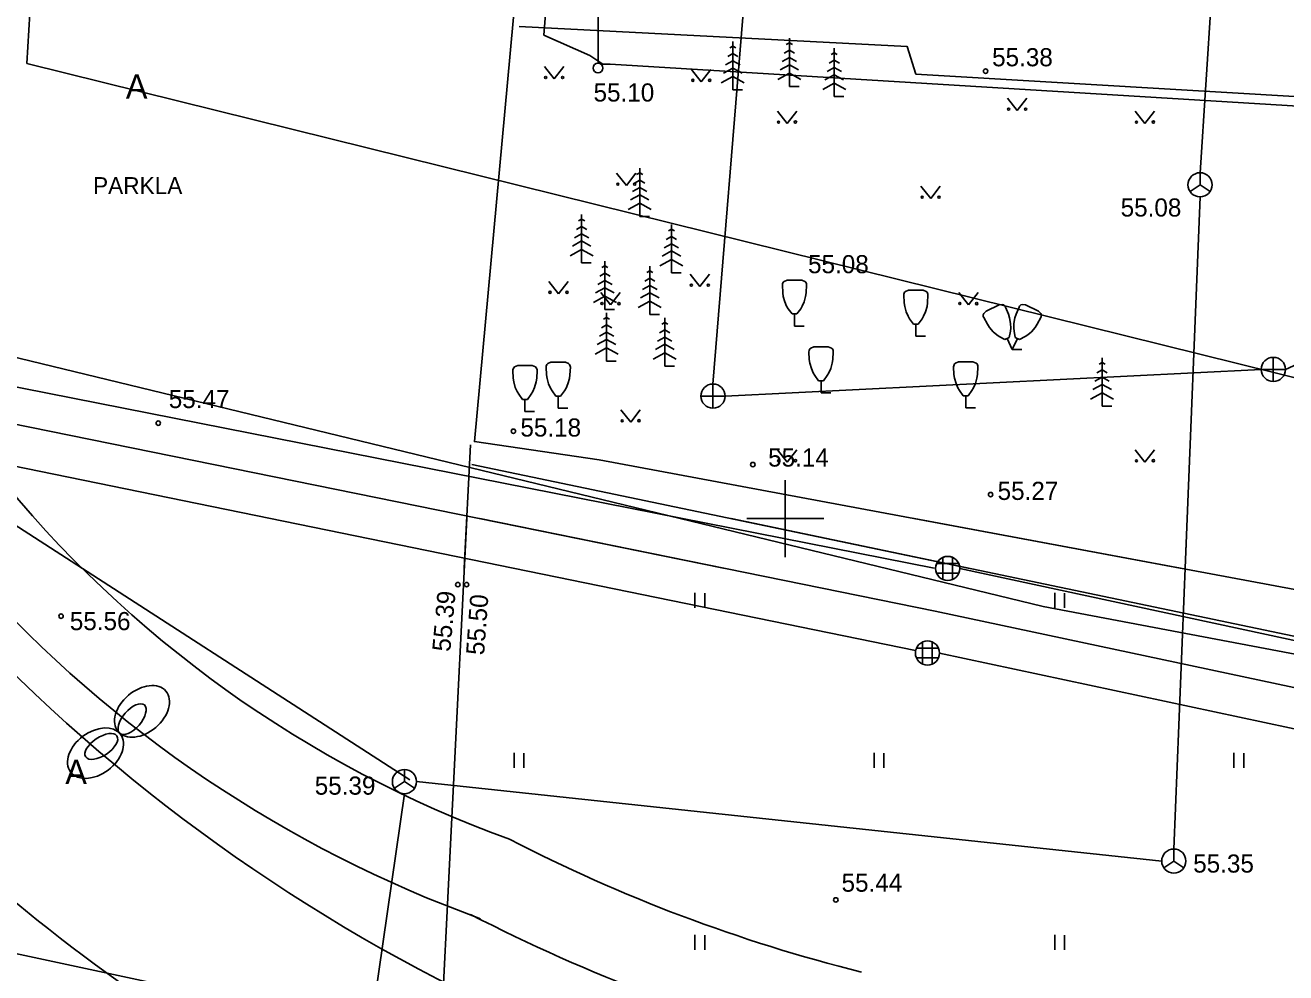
# Model space of a CAD drawing. Extents: x 9156 to 9809, y 2728 to 4000.
# Drawn here: x 9518.6 to 9570.7, y 3731.2 to 3770.4 of the extents above; entities that cross this region are included whole.
import ezdxf

# ---------------------------------------------------------------- set-up
doc = ezdxf.new("R2010")
doc.units = 0
for name, color, linetype in [('Level 1', 7, 'Continuous'), ('Level 15', 7, 'Continuous'), ('Level 17', 7, 'Continuous'), ('Level 18', 7, 'Continuous'), ('Level 54', 7, 'Continuous'), ('Level 56', 7, 'Continuous'), ('Level 58', 7, 'Continuous'), ('Level 7', 7, 'Continuous'), ('Level 8', 7, 'Continuous')]:
    doc.layers.add(name, color=color, linetype=linetype)

# ---------------------------------------------------------------- blocks, each defined once
blk = doc.blocks.new('KKOL')
at = {"layer": 'Level 58'}
for p, q in [((0, 1.59349), (0, -1.5935)), ((-1.5935, 0), (1.59349, 0))]:
    blk.add_line(p, q, dxfattribs=at)

msp = doc.modelspace()

# ---------------------------------------------------------------- linework, layer by layer
at = {"layer": 'Level 1'}
for p, q in [((9528.25, 3921.24), (9518.632, 3768.823)), ((9528.25, 3921.24), (9518.632, 3768.823)), ((9518.632, 3768.823), (9760.318, 3708.94)), ((9518.632, 3768.823), (9760.318, 3708.94))]:
    msp.add_line(p, q, dxfattribs=at)
at = {"layer": 'Level 15'}
msp.add_line((9534.475, 3739.199), (9517.863, 3749.925), dxfattribs=at)
at = {"layer": 'Level 17'}
for centre, radius, start, end in [((9555.204, 3782.468), 48.652, 218.727, 250.0369), ((9555.204, 3782.468), 52.152, 222.0267, 250.0369), ((9569.407, 3796.345), 67.1, 242.66246, 255.98147), ((9569.407, 3796.345), 70.6, 242.66246, 255.98147)]:
    msp.add_arc(centre, radius, start, end, dxfattribs=at)
at = {"layer": 'Level 18'}
for radius, start, end in [(73.6, 211.35255, 255.98147), (80.6, 216.97599, 244.83371)]:
    msp.add_arc((9569.407, 3796.345), radius, start, end, dxfattribs=at)
at = {"layer": 'Level 54'}
for p, q in [((9549.178, 3782.251), (9547.01, 3755.569)), ((9567.152, 3764.31), (9568.256, 3781.51)), ((9540.014, 3769.994), (9540.432, 3775.603)), ((9542.258, 3771.339), (9542.258, 3768.839)), ((9541.923, 3769.159), (9540.014, 3769.994)), ((9550.168, 3767.879), (9550.168, 3769.879)), ((9547.831, 3769.541), (9547.705, 3769.471)), ((9547.831, 3767.741), (9547.831, 3769.741)), ((9547.831, 3769.541), (9547.957, 3769.471)), ((9550.168, 3769.379), (9549.957, 3769.261)), ((9550.168, 3769.679), (9550.043, 3769.609)), ((9550.168, 3769.679), (9550.294, 3769.609)), ((9550.168, 3769.379), (9550.38, 3769.261)), ((9552.025, 3767.465), (9552.025, 3769.465)), ((9542.46, 3768.801), (9541.923, 3769.159)), ((9547.831, 3768.941), (9547.533, 3768.775)), ((9547.831, 3769.241), (9547.619, 3769.123)), ((9547.831, 3769.241), (9548.043, 3769.123)), ((9547.831, 3768.941), (9548.129, 3768.775)), ((9550.168, 3769.079), (9549.871, 3768.913)), ((9550.168, 3769.079), (9550.466, 3768.913)), ((9552.025, 3768.965), (9551.813, 3768.847)), ((9552.025, 3769.265), (9551.899, 3769.195)), ((9552.025, 3769.265), (9552.151, 3769.195)), ((9552.025, 3768.965), (9552.237, 3768.847)), ((9540.042, 3768.7), (9540.445, 3768.195)), ((9540.445, 3768.195), (9540.842, 3768.7)), ((9542.758, 3768.801), (9542.46, 3768.801)), ((9578.008, 3766.653), (9542.758, 3768.801)), ((9546.125, 3768.581), (9546.528, 3768.076)), ((9546.528, 3768.076), (9546.925, 3768.581)), ((9547.831, 3768.641), (9547.447, 3768.427)), ((9547.831, 3768.641), (9548.215, 3768.427)), ((9550.168, 3768.429), (9549.693, 3768.165)), ((9550.168, 3768.779), (9549.785, 3768.565)), ((9550.168, 3768.779), (9550.552, 3768.565)), ((9550.168, 3768.429), (9550.644, 3768.165)), ((9552.025, 3768.365), (9551.641, 3768.152)), ((9552.025, 3768.665), (9551.727, 3768.499)), ((9552.025, 3768.665), (9552.323, 3768.499)), ((9552.025, 3768.365), (9552.409, 3768.152)), ((9547.831, 3768.291), (9547.355, 3768.027)), ((9547.831, 3768.291), (9548.306, 3768.027)), ((9550.568, 3767.879), (9550.168, 3767.879)), ((9552.025, 3768.015), (9551.55, 3767.751)), ((9552.025, 3768.015), (9552.5, 3767.751)), ((9548.231, 3767.741), (9547.831, 3767.741)), ((9552.425, 3767.465), (9552.025, 3767.465)), ((9559.187, 3767.388), (9559.59, 3766.883)), ((9559.59, 3766.883), (9559.987, 3767.388)), ((9549.672, 3766.855), (9550.072, 3766.351)), ((9550.072, 3766.351), (9550.472, 3766.855)), ((9564.47, 3766.855), (9564.871, 3766.351)), ((9564.871, 3766.351), (9565.27, 3766.855)), ((9543.024, 3764.285), (9543.427, 3763.78)), ((9543.427, 3763.78), (9543.824, 3764.285)), ((9543.98, 3764.3), (9543.854, 3764.23)), ((9543.98, 3762.5), (9543.98, 3764.5)), ((9543.98, 3764.3), (9544.106, 3764.23)), ((9567.152, 3764.31), (9567.152, 3763.81)), ((9570.681, 3756.173), (9588.392, 3764.301)), ((9543.98, 3763.7), (9543.682, 3763.534)), ((9543.98, 3764), (9543.768, 3763.882)), ((9543.98, 3764), (9544.192, 3763.882)), ((9543.98, 3763.7), (9544.278, 3763.534)), ((9555.609, 3763.748), (9556.012, 3763.243)), ((9556.012, 3763.243), (9556.409, 3763.748)), ((9567.152, 3763.81), (9566.736, 3763.533)), ((9567.152, 3763.81), (9567.568, 3763.533)), ((9543.98, 3763.4), (9543.596, 3763.187)), ((9543.98, 3763.4), (9544.364, 3763.187)), ((9567.152, 3763.31), (9566.533, 3747.952)), ((9541.578, 3760.586), (9541.578, 3762.586)), ((9543.98, 3763.05), (9543.505, 3762.786)), ((9543.98, 3763.05), (9544.456, 3762.786)), ((9541.578, 3762.086), (9541.366, 3761.968)), ((9541.578, 3762.386), (9541.452, 3762.316)), ((9541.578, 3762.386), (9541.704, 3762.316)), ((9541.578, 3762.086), (9541.79, 3761.968)), ((9544.38, 3762.5), (9543.98, 3762.5)), ((9545.291, 3760.172), (9545.291, 3762.172)), ((9541.578, 3761.786), (9541.28, 3761.62)), ((9541.578, 3761.786), (9541.876, 3761.62)), ((9545.291, 3761.672), (9545.079, 3761.554)), ((9545.291, 3761.972), (9545.165, 3761.902)), ((9545.291, 3761.972), (9545.417, 3761.902)), ((9545.291, 3761.672), (9545.503, 3761.554)), ((9541.578, 3761.136), (9541.103, 3760.872)), ((9541.578, 3761.486), (9541.194, 3761.273)), ((9541.578, 3761.486), (9541.962, 3761.273)), ((9541.578, 3761.136), (9542.054, 3760.872)), ((9545.291, 3761.072), (9544.907, 3760.859)), ((9545.291, 3761.372), (9544.993, 3761.207)), ((9545.291, 3761.372), (9545.589, 3761.207)), ((9545.291, 3761.072), (9545.675, 3760.859)), ((9541.978, 3760.586), (9541.578, 3760.586)), ((9542.541, 3758.655), (9542.541, 3760.655)), ((9545.291, 3760.722), (9544.816, 3760.458)), ((9545.291, 3760.722), (9545.767, 3760.458)), ((9542.541, 3760.155), (9542.329, 3760.037)), ((9542.541, 3760.455), (9542.415, 3760.385)), ((9542.541, 3760.455), (9542.667, 3760.385)), ((9542.541, 3760.155), (9542.753, 3760.037)), ((9544.397, 3760.248), (9544.271, 3760.178)), ((9544.397, 3758.448), (9544.397, 3760.448)), ((9544.397, 3760.248), (9544.523, 3760.178)), ((9545.691, 3760.172), (9545.291, 3760.172)), ((9546.066, 3760.109), (9546.469, 3759.604)), ((9546.469, 3759.604), (9546.866, 3760.109)), ((9540.221, 3759.811), (9540.624, 3759.305)), ((9540.624, 3759.305), (9541.021, 3759.811)), ((9542.541, 3759.555), (9542.157, 3759.342)), ((9542.541, 3759.855), (9542.243, 3759.69)), ((9542.541, 3759.855), (9542.839, 3759.69)), ((9542.541, 3759.555), (9542.925, 3759.342)), ((9544.397, 3759.648), (9544.099, 3759.483)), ((9544.397, 3759.948), (9544.185, 3759.83)), ((9544.397, 3759.948), (9544.609, 3759.83)), ((9544.397, 3759.648), (9544.695, 3759.483)), ((9550.079, 3759.866), (9550.679, 3759.866)), ((9555.099, 3759.452), (9555.699, 3759.452)), ((9542.541, 3759.205), (9542.066, 3758.941)), ((9542.372, 3759.349), (9542.772, 3758.845)), ((9542.541, 3759.205), (9543.016, 3758.941)), ((9542.772, 3758.845), (9543.172, 3759.349)), ((9544.397, 3758.998), (9543.922, 3758.734)), ((9544.397, 3759.348), (9544.013, 3759.135)), ((9544.397, 3759.348), (9544.781, 3759.135)), ((9544.397, 3758.998), (9544.873, 3758.734)), ((9557.17, 3759.349), (9557.571, 3758.845)), ((9557.571, 3758.845), (9557.97, 3759.349)), ((9542.941, 3758.655), (9542.541, 3758.655)), ((9542.61, 3756.517), (9542.61, 3758.517)), ((9544.797, 3758.448), (9544.397, 3758.448)), ((9550.279, 3758.466), (9550.479, 3758.466)), ((9550.379, 3757.966), (9550.379, 3758.466)), ((9558.842, 3758.845), (9558.3, 3758.587)), ((9559.931, 3758.845), (9560.473, 3758.587)), ((9542.61, 3758.017), (9542.398, 3757.9)), ((9542.61, 3758.317), (9542.484, 3758.247)), ((9542.61, 3758.317), (9542.736, 3758.247)), ((9542.61, 3758.017), (9542.822, 3757.9)), ((9545.016, 3758.111), (9544.89, 3758.041)), ((9545.016, 3756.311), (9545.016, 3758.311)), ((9545.016, 3758.111), (9545.142, 3758.041)), ((9550.379, 3757.966), (9550.779, 3757.966)), ((9555.299, 3758.052), (9555.499, 3758.052)), ((9555.399, 3757.552), (9555.399, 3758.052)), ((9542.61, 3757.417), (9542.226, 3757.204)), ((9542.61, 3757.717), (9542.312, 3757.552)), ((9542.61, 3757.717), (9542.908, 3757.552)), ((9542.61, 3757.417), (9542.994, 3757.204)), ((9545.016, 3757.511), (9544.718, 3757.345)), ((9545.016, 3757.811), (9544.804, 3757.693)), ((9545.016, 3757.811), (9545.228, 3757.693)), ((9545.016, 3757.511), (9545.314, 3757.345)), ((9555.399, 3757.552), (9555.799, 3757.552)), ((9559.262, 3757.495), (9559.082, 3757.409)), ((9559.386, 3757), (9559.172, 3757.452)), ((9559.386, 3757), (9559.601, 3757.452)), ((9559.511, 3757.495), (9559.691, 3757.409)), ((9542.61, 3757.067), (9542.134, 3756.803)), ((9542.61, 3757.067), (9543.085, 3756.803)), ((9545.016, 3756.861), (9544.541, 3756.596)), ((9545.016, 3757.211), (9544.632, 3756.997)), ((9545.016, 3757.211), (9545.4, 3756.997)), ((9545.016, 3756.861), (9545.491, 3756.596)), ((9551.179, 3757.107), (9551.779, 3757.107)), ((9559.386, 3757), (9559.786, 3757)), ((9538.936, 3756.332), (9539.536, 3756.332)), ((9540.311, 3756.47), (9540.911, 3756.47)), ((9543.01, 3756.517), (9542.61, 3756.517)), ((9545.416, 3756.311), (9545.016, 3756.311)), ((9557.161, 3756.487), (9557.761, 3756.487)), ((9563.099, 3756.456), (9562.973, 3756.386)), ((9563.099, 3754.656), (9563.099, 3756.656)), ((9563.099, 3756.456), (9563.225, 3756.386)), ((9570.181, 3756.173), (9570.181, 3756.673)), ((9514.953, 3756.084), (9556.15, 3747.952)), ((9547.51, 3755.069), (9569.681, 3756.173)), ((9563.099, 3755.856), (9562.801, 3755.69)), ((9563.099, 3756.156), (9562.887, 3756.038)), ((9563.099, 3756.156), (9563.311, 3756.038)), ((9563.099, 3755.856), (9563.397, 3755.69)), ((9570.181, 3756.173), (9569.681, 3756.173)), ((9570.181, 3756.173), (9570.681, 3756.173)), ((9570.181, 3756.173), (9570.181, 3755.673)), ((9547.01, 3755.069), (9547.01, 3755.569)), ((9551.379, 3755.707), (9551.579, 3755.707)), ((9551.479, 3755.207), (9551.479, 3755.707)), ((9563.099, 3755.556), (9562.715, 3755.342)), ((9563.099, 3755.556), (9563.483, 3755.342)), ((9539.136, 3754.932), (9539.336, 3754.932)), ((9539.236, 3754.432), (9539.236, 3754.932)), ((9540.511, 3755.07), (9540.711, 3755.07)), ((9540.611, 3754.57), (9540.611, 3755.07)), ((9547.01, 3755.069), (9546.51, 3755.069)), ((9547.01, 3755.069), (9547.51, 3755.069)), ((9547.01, 3755.069), (9547.01, 3754.569)), ((9551.479, 3755.207), (9551.879, 3755.207)), ((9557.361, 3755.087), (9557.561, 3755.087)), ((9557.461, 3754.587), (9557.461, 3755.087)), ((9563.099, 3755.206), (9562.624, 3754.942)), ((9563.099, 3755.206), (9563.575, 3754.942)), ((9539.236, 3754.432), (9539.636, 3754.432)), ((9540.611, 3754.57), (9541.011, 3754.57)), ((9543.203, 3754.5), (9543.606, 3753.995)), ((9543.606, 3753.995), (9544.003, 3754.5)), ((9557.461, 3754.587), (9557.861, 3754.587)), ((9563.499, 3754.656), (9563.099, 3754.656)), ((9514.541, 3752.912), (9555.39, 3744.54)), ((9549.672, 3752.845), (9550.072, 3752.342)), ((9550.072, 3752.342), (9550.472, 3752.845)), ((9564.47, 3752.845), (9564.871, 3752.342)), ((9564.871, 3752.342), (9565.27, 3752.845)), ((9542.3, 3752.429), (9566.327, 3747.952)), ((9548.407, 3750), (9551.593, 3750)), ((9550, 3750), (9550, 3748.407)), ((9555.335, 3750), (9594.182, 3742.761)), ((9566.616, 3750), (9566.066, 3736.334)), ((9556.259, 3748.138), (9557.175, 3748.138)), ((9556.259, 3748.138), (9557.175, 3748.138)), ((9556.517, 3748.397), (9556.517, 3747.48)), ((9556.517, 3748.397), (9556.517, 3747.952)), ((9556.917, 3748.397), (9556.917, 3747.48)), ((9556.917, 3748.397), (9556.917, 3747.952)), ((9556.259, 3747.738), (9557.175, 3747.738)), ((9557.217, 3747.938), (9645.809, 3728.858)), ((9546.264, 3746.935), (9546.264, 3746.315)), ((9561.145, 3746.935), (9561.145, 3746.315)), ((9546.669, 3746.924), (9546.669, 3746.315)), ((9561.551, 3746.924), (9561.551, 3746.315)), ((9555.68, 3744.898), (9555.68, 3743.982)), ((9556.08, 3744.898), (9556.08, 3743.982)), ((9555.422, 3744.64), (9556.338, 3744.64)), ((9598.914, 3735.344), (9556.38, 3744.44)), ((9555.422, 3744.24), (9556.338, 3744.24)), ((9538.788, 3740.315), (9538.788, 3739.695)), ((9539.193, 3740.304), (9539.193, 3739.695)), ((9553.669, 3740.315), (9553.669, 3739.695)), ((9554.075, 3740.304), (9554.075, 3739.695)), ((9568.551, 3740.315), (9568.551, 3739.695)), ((9568.957, 3740.304), (9568.957, 3739.695)), ((9534.252, 3739.122), (9533.836, 3738.845)), ((9534.252, 3739.622), (9534.252, 3739.122)), ((9534.252, 3739.122), (9534.669, 3738.845)), ((9565.566, 3735.834), (9534.752, 3739.122)), ((9534.252, 3738.622), (9530.306, 3711.18)), ((9538.82, 3727.603), (9497.724, 3736.368)), ((9566.066, 3736.334), (9566.066, 3735.834)), ((9566.066, 3735.834), (9565.65, 3735.556)), ((9566.066, 3735.834), (9566.482, 3735.556)), ((9546.264, 3732.784), (9546.264, 3732.164)), ((9546.669, 3732.772), (9546.669, 3732.164)), ((9561.145, 3732.784), (9561.145, 3732.164)), ((9561.551, 3732.772), (9561.551, 3732.164))]:
    msp.add_line(p, q, dxfattribs=at)
for points in [[(9538.856, 3771.813), (9537.143, 3753.188), (9542.3, 3752.429)], [(9539.001, 3770.361), (9555.045, 3769.526), (9555.403, 3768.392), (9578.545, 3767.02)], [(9550.279, 3758.466), (9550.121, 3758.678), (9550.056, 3758.79), (9549.979, 3758.966), (9549.918, 3759.191), (9549.894, 3759.347), (9549.879, 3759.666), (9549.881, 3759.707), (9549.911, 3759.779), (9549.951, 3759.816), (9550.079, 3759.866)], [(9550.479, 3758.466), (9550.638, 3758.678), (9550.702, 3758.79), (9550.779, 3758.966), (9550.841, 3759.191), (9550.864, 3759.347), (9550.879, 3759.666), (9550.877, 3759.707), (9550.848, 3759.779), (9550.807, 3759.816), (9550.679, 3759.866)], [(9555.299, 3758.052), (9555.14, 3758.265), (9555.076, 3758.376), (9554.999, 3758.552), (9554.937, 3758.777), (9554.914, 3758.933), (9554.899, 3759.252), (9554.901, 3759.293), (9554.93, 3759.365), (9554.971, 3759.402), (9555.099, 3759.452)], [(9555.499, 3758.052), (9555.657, 3758.265), (9555.721, 3758.376), (9555.799, 3758.552), (9555.86, 3758.777), (9555.883, 3758.933), (9555.899, 3759.252), (9555.896, 3759.293), (9555.867, 3759.365), (9555.827, 3759.402), (9555.699, 3759.452)], [(9559.082, 3757.409), (9558.847, 3757.533), (9558.741, 3757.606), (9558.596, 3757.732), (9558.444, 3757.909), (9558.356, 3758.04), (9558.205, 3758.321), (9558.189, 3758.359), (9558.185, 3758.437), (9558.206, 3758.487), (9558.3, 3758.587)], [(9559.262, 3757.495), (9559.314, 3757.755), (9559.324, 3757.884), (9559.319, 3758.075), (9559.277, 3758.305), (9559.232, 3758.456), (9559.108, 3758.75), (9559.089, 3758.787), (9559.031, 3758.839), (9558.979, 3758.855), (9558.842, 3758.845)], [(9559.511, 3757.495), (9559.459, 3757.755), (9559.449, 3757.884), (9559.454, 3758.075), (9559.496, 3758.305), (9559.541, 3758.456), (9559.665, 3758.75), (9559.684, 3758.787), (9559.742, 3758.839), (9559.794, 3758.855), (9559.931, 3758.845)], [(9559.691, 3757.409), (9559.926, 3757.533), (9560.032, 3757.606), (9560.177, 3757.732), (9560.329, 3757.909), (9560.417, 3758.04), (9560.568, 3758.321), (9560.584, 3758.359), (9560.588, 3758.437), (9560.567, 3758.487), (9560.473, 3758.587)], [(9547.439, 3747.952), (9500.171, 3757.564)], [(9551.379, 3755.707), (9551.221, 3755.92), (9551.156, 3756.032), (9551.079, 3756.207), (9551.018, 3756.433), (9550.994, 3756.589), (9550.979, 3756.907), (9550.981, 3756.949), (9551.011, 3757.02), (9551.051, 3757.057), (9551.179, 3757.107)], [(9551.579, 3755.707), (9551.738, 3755.92), (9551.802, 3756.032), (9551.879, 3756.207), (9551.941, 3756.433), (9551.964, 3756.589), (9551.979, 3756.907), (9551.977, 3756.949), (9551.948, 3757.02), (9551.907, 3757.057), (9551.779, 3757.107)], [(9539.136, 3754.932), (9538.978, 3755.145), (9538.913, 3755.257), (9538.836, 3755.432), (9538.775, 3755.657), (9538.751, 3755.813), (9538.736, 3756.132), (9538.738, 3756.174), (9538.768, 3756.245), (9538.808, 3756.282), (9538.936, 3756.332)], [(9539.336, 3754.932), (9539.494, 3755.145), (9539.559, 3755.257), (9539.636, 3755.432), (9539.697, 3755.657), (9539.721, 3755.813), (9539.736, 3756.132), (9539.734, 3756.174), (9539.704, 3756.245), (9539.664, 3756.282), (9539.536, 3756.332)], [(9540.511, 3755.07), (9540.353, 3755.283), (9540.288, 3755.395), (9540.211, 3755.57), (9540.15, 3755.795), (9540.126, 3755.951), (9540.111, 3756.27), (9540.113, 3756.312), (9540.143, 3756.383), (9540.183, 3756.42), (9540.311, 3756.47)], [(9540.711, 3755.07), (9540.87, 3755.283), (9540.934, 3755.395), (9541.011, 3755.57), (9541.072, 3755.795), (9541.096, 3755.951), (9541.111, 3756.27), (9541.109, 3756.312), (9541.08, 3756.383), (9541.039, 3756.42), (9540.911, 3756.47)], [(9557.361, 3755.087), (9557.203, 3755.3), (9557.138, 3755.411), (9557.061, 3755.587), (9557, 3755.812), (9556.976, 3755.968), (9556.961, 3756.287), (9556.963, 3756.328), (9556.993, 3756.4), (9557.033, 3756.437), (9557.161, 3756.487)], [(9557.561, 3755.087), (9557.72, 3755.3), (9557.784, 3755.411), (9557.861, 3755.587), (9557.923, 3755.812), (9557.946, 3755.968), (9557.961, 3756.287), (9557.959, 3756.328), (9557.93, 3756.4), (9557.889, 3756.437), (9557.761, 3756.487)], [(9536.981, 3753.06), (9536.726, 3747.952)], [(9557.558, 3747.952), (9537.032, 3752.246)], [(9536.828, 3750), (9535.647, 3726.341), (9535.507, 3725.222), (9535.856, 3723.893), (9536.358, 3723.273), (9537.125, 3722.644), (9540.461, 3721.933), (9573.476, 3716.426), (9585.267, 3714.467)], [(9634.054, 3729.596), (9556.195, 3746.171), (9537.366, 3750)], [(9585.489, 3721.317), (9589.416, 3726.35), (9592.869, 3729.114), (9604.695, 3736.18), (9592.072, 3738.901), (9592.456, 3740.651), (9547.767, 3750)]]:
    msp.add_lwpolyline(points, dxfattribs=at)
for centre, radius in [((9542.258, 3768.639), 0.2), ((9558.283, 3768.512), 0.0909), ((9540.092, 3768.25), 0.0428), ((9540.792, 3768.25), 0.0452), ((9546.175, 3768.131), 0.0428), ((9546.875, 3768.131), 0.0452), ((9559.237, 3766.938), 0.0428), ((9559.937, 3766.938), 0.0452), ((9549.722, 3766.405), 0.0407), ((9550.422, 3766.405), 0.0486), ((9564.52, 3766.405), 0.0407), ((9565.22, 3766.405), 0.0486), ((9567.152, 3763.81), 0.5), ((9543.074, 3763.835), 0.0428), ((9543.774, 3763.835), 0.0452), ((9555.659, 3763.298), 0.0428), ((9556.359, 3763.298), 0.0452), ((9546.116, 3759.659), 0.0428), ((9546.816, 3759.659), 0.0452), ((9540.271, 3759.361), 0.0428), ((9540.971, 3759.361), 0.0452), ((9542.422, 3758.899), 0.0433), ((9543.122, 3758.899), 0.0482), ((9557.22, 3758.899), 0.0433), ((9557.92, 3758.899), 0.0482), ((9570.181, 3756.173), 0.5), ((9547.01, 3755.069), 0.5), ((9524.07, 3753.951), 0.0909), ((9538.756, 3753.617), 0.0909), ((9543.253, 3754.05), 0.0428), ((9543.953, 3754.05), 0.0452), ((9548.657, 3752.238), 0.0909), ((9549.722, 3752.395), 0.0407), ((9550.422, 3752.395), 0.0486), ((9564.52, 3752.395), 0.0407), ((9565.22, 3752.395), 0.0486), ((9558.489, 3750.997), 0.0909), ((9556.717, 3747.938), 0.5), ((9536.459, 3747.272), 0.0909), ((9536.822, 3747.272), 0.0909), ((9520.051, 3745.967), 0.0909), ((9555.88, 3744.44), 0.5), ((9534.252, 3739.122), 0.5), ((9566.066, 3735.834), 0.5), ((9552.089, 3734.229), 0.0909)]:
    msp.add_circle(centre, radius, dxfattribs=at)
msp.add_arc((9556.717, 3747.938), 0.5, 1.5174, 178.4826, dxfattribs=at)
at = {"layer": 'Level 56'}
for centre, radius, start, end in [((9569.407, 3796.345), 73.6, 211.35255, 255.98147), ((9555.204, 3782.468), 48.652, 218.727, 250.0369), ((9569.407, 3796.345), 80.6, 216.97599, 244.83371), ((9555.204, 3782.468), 52.152, 222.0267, 250.0369), ((9569.407, 3796.345), 67.1, 242.66246, 255.98147), ((9569.407, 3796.345), 70.6, 242.66246, 255.98147)]:
    msp.add_arc(centre, radius, start, end, dxfattribs=at)
at = {"layer": 'Level 7'}
for p, q in [((9514.803, 3757.492), (9560.67, 3746.36)), ((9560.67, 3746.36), (9614.195, 3736.215))]:
    msp.add_line(p, q, dxfattribs=at)
at = {"layer": 'Level 8'}
for centre, major_axis, ratio in [((9523.4, 3742.027), (-0.986, -0.837), 0.674652), ((9523.4, 3742.027), (-0.986, -0.837), 0.674652), ((9523.4, 3742.027), (-0.986, -0.837), 0.674652), ((9523.4, 3742.027), (-0.986, -0.837), 0.674652), ((9522.988, 3741.705), (-0.507, -0.589), 0.486914), ((9522.988, 3741.705), (-0.507, -0.589), 0.486914), ((9522.988, 3741.705), (-0.507, -0.589), 0.486914), ((9522.988, 3741.705), (-0.507, -0.589), 0.486914), ((9521.476, 3740.298), (1.034, 0.776), 0.674652), ((9521.476, 3740.298), (1.034, 0.776), 0.674652), ((9521.476, 3740.298), (1.034, 0.776), 0.674652), ((9521.476, 3740.298), (1.034, 0.776), 0.674652), ((9521.716, 3740.576), (0.646, 0.434), 0.486914), ((9521.716, 3740.576), (0.646, 0.434), 0.486914), ((9521.716, 3740.576), (0.646, 0.434), 0.486914), ((9521.716, 3740.576), (0.646, 0.434), 0.486914)]:
    msp.add_ellipse(centre, major_axis=major_axis, ratio=ratio, dxfattribs=at)

# ---------------------------------------------------------------- block references
at = {"layer": 'Level 54'}
msp.add_blockref('KKOL', (9550, 3750), dxfattribs=at)

# ---------------------------------------------------------------- texts
for s, height, p in [('55.38', 0.75, (9558.552, 3768.713)), ('A', 1, (9522.732, 3767.379)), ('55.10', 0.75, (9542.072, 3767.255)), ('PARKLA', 0.7, (9521.373, 3763.427)), ('55.08', 0.75, (9563.868, 3762.497)), ('55.08', 0.75, (9550.941, 3760.152)), ('55.47', 0.75, (9524.505, 3754.573)), ('55.18', 0.75, (9539.046, 3753.395)), ('55.14', 0.75, (9549.291, 3752.153)), ('55.27', 0.75, (9558.78, 3750.774)), ('55.56', 0.75, (9520.414, 3745.387)), ('A', 1, (9520.228, 3739.024)), ('55.39', 0.75, (9530.541, 3738.581)), ('55.35', 0.75, (9566.868, 3735.358)), ('55.44', 0.75, (9552.327, 3734.566))]:
    msp.add_text(s, height=height, dxfattribs=at).set_placement(p)
for s, rotation, p in [('55.39', 84.8204, (9536.144, 3744.475)), ('55.50', 85.8673, (9537.544, 3744.338))]:
    msp.add_text(s, height=0.75, rotation=rotation, dxfattribs=at).set_placement(p)

doc.saveas('drawing.dxf')
